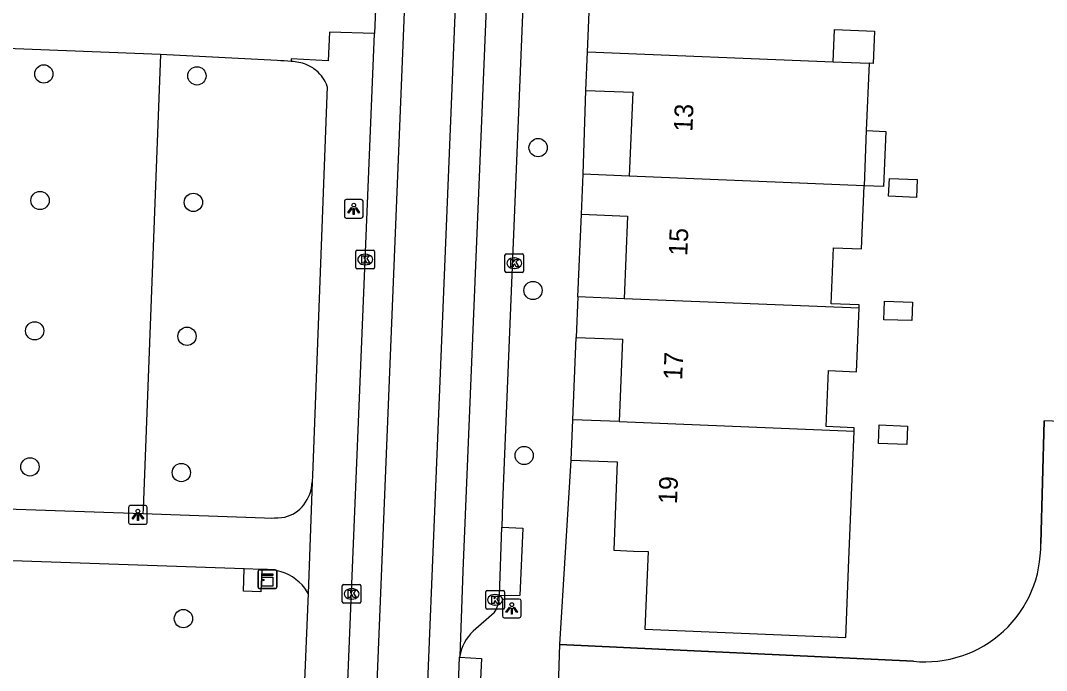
# Model space of a CAD drawing. Extents: x 160787 to 161428, y 386828 to 387483.
# Drawn here: x 161283.9 to 161338.8, y 387172.3 to 387207.1 of the extents above; entities that cross this region are included whole.
import ezdxf

# ---------------------------------------------------------------- set-up
doc = ezdxf.new("R2010")
doc.units = 0
for name, color, linetype in [('IMGEO_Boom', 7, 'Continuous'), ('IMGEO_Groenvoorziening', 7, 'Continuous'), ('IMGEO_Kast', 7, 'Continuous'), ('IMGEO_Kolk', 7, 'Continuous'), ('IMGEO_Lichtpunt', 7, 'Continuous'), ('IMGEO_Muur', 7, 'Continuous'), ('IMGEO_Pand', 7, 'Continuous'), ('IMGEO_Pand_nummerreeks', 7, 'Continuous'), ('IMGEO_Rijbaan_lokaal_gesloten', 7, 'Continuous'), ('IMGEO_Rijbaan_lokaal_open', 7, 'Continuous'), ('IMGEO_Voetpad_open', 7, 'Continuous')]:
    doc.layers.add(name, color=color, linetype=linetype)

msp = doc.modelspace()

# ---------------------------------------------------------------- linework, layer by layer
at = {"layer": 'IMGEO_Boom'}
for centre in [(161285.167, 387204.205), (161293.356, 387204.103), (161311.609, 387200.268), (161284.967, 387197.439), (161293.168, 387197.337), (161311.334, 387192.628), (161284.676, 387190.471), (161292.826, 387190.179), (161310.861, 387183.806), (161284.423, 387183.197), (161292.522, 387182.893), (161292.635, 387175.085)]:
    msp.add_circle(centre, 0.489, dxfattribs=at)
at = {"layer": 'IMGEO_Groenvoorziening'}
msp.add_lwpolyline([(161291.402, 387205.236), (161290.48, 387180.953), (161290.471, 387180.702)], dxfattribs=at)
at = {"layer": 'IMGEO_Kast'}
for p, q in [((161296.626, 387176.762), (161296.626, 387177.603)), ((161296.626, 387177.603), (161296.626, 387176.762)), ((161296.701, 387177.687), (161297.542, 387177.687)), ((161297.542, 387177.687), (161296.701, 387177.687)), ((161297.626, 387177.612), (161297.626, 387176.771)), ((161297.626, 387176.771), (161297.626, 387177.612)), ((161297.551, 387176.687), (161296.71, 387176.687)), ((161296.71, 387176.687), (161297.551, 387176.687))]:
    msp.add_line(p, q, dxfattribs=at)
for points in [[(161296.821, 387177.477), (161297.421, 387177.477), (161297.421, 387177.392), (161296.821, 387177.392), (161296.821, 387177.477)], [(161296.821, 387177.302), (161297.421, 387177.302), (161297.421, 387176.813), (161296.821, 387176.813), (161296.821, 387177.302)]]:
    msp.add_lwpolyline(points, dxfattribs=at)
msp.add_circle((161296.905, 387177.151), 0.0377, dxfattribs=at)
for centre, start, end in [((161296.704, 387177.609), 92.4484, 184.2845), ((161296.704, 387177.609), 92.4484, 184.2845), ((161297.548, 387177.609), 2.4484, 94.2845), ((161297.548, 387177.609), 2.4484, 94.2845), ((161296.704, 387176.765), 182.4484, 274.2845), ((161296.704, 387176.765), 182.4484, 274.2845), ((161297.548, 387176.765), 272.4484, 4.2845), ((161297.548, 387176.765), 272.4484, 4.2845)]:
    msp.add_arc(centre, 0.0779, start, end, dxfattribs=at)
at = {"layer": 'IMGEO_Kolk'}
for p, q in [((161301.933, 387194.783), (161302.785, 387194.783)), ((161301.858, 387193.857), (161301.858, 387194.709)), ((161302.346, 387194.563), (161302.371, 387194.563)), ((161302.859, 387194.709), (161302.859, 387193.857)), ((161309.833, 387193.66), (161309.833, 387194.512)), ((161309.908, 387194.586), (161310.76, 387194.586)), ((161310.321, 387194.366), (161310.346, 387194.366)), ((161310.834, 387194.512), (161310.834, 387193.66)), ((161302.785, 387193.783), (161301.933, 387193.783)), ((161302.369, 387194.003), (161302.344, 387194.003)), ((161310.344, 387193.806), (161310.319, 387193.806)), ((161310.76, 387193.586), (161309.908, 387193.586)), ((161301.132, 387175.979), (161301.132, 387176.831)), ((161301.207, 387176.905), (161302.059, 387176.905)), ((161301.62, 387176.685), (161301.645, 387176.685)), ((161302.133, 387176.831), (161302.133, 387175.979)), ((161301.643, 387176.125), (161301.618, 387176.125)), ((161308.806, 387175.665), (161308.806, 387176.517)), ((161308.881, 387176.591), (161309.733, 387176.591)), ((161309.294, 387176.371), (161309.319, 387176.371)), ((161309.807, 387176.517), (161309.807, 387175.665)), ((161302.059, 387175.905), (161301.207, 387175.905)), ((161309.733, 387175.591), (161308.881, 387175.591)), ((161309.317, 387175.811), (161309.292, 387175.811))]:
    msp.add_line(p, q, dxfattribs=at)
for points in [[(161301.933, 387194.783), (161302.785, 387194.783)], [(161301.858, 387193.857), (161301.858, 387194.709)], [(161302.179, 387194.483), (161302.302, 387194.483), (161302.302, 387194.332), (161302.432, 387194.483), (161302.596, 387194.483), (161302.45, 387194.332), (161302.603, 387194.083), (161302.451, 387194.083), (161302.366, 387194.247), (161302.302, 387194.18), (161302.302, 387194.083), (161302.179, 387194.083), (161302.179, 387194.483)], [(161302.859, 387194.709), (161302.859, 387193.857)], [(161309.833, 387193.66), (161309.833, 387194.512)], [(161309.908, 387194.586), (161310.76, 387194.586)], [(161310.154, 387194.286), (161310.277, 387194.286), (161310.277, 387194.135), (161310.407, 387194.286), (161310.571, 387194.286), (161310.425, 387194.135), (161310.578, 387193.886), (161310.426, 387193.886), (161310.341, 387194.05), (161310.277, 387193.983), (161310.277, 387193.886), (161310.154, 387193.886), (161310.154, 387194.286)], [(161310.834, 387194.512), (161310.834, 387193.66)], [(161302.785, 387193.783), (161301.933, 387193.783)], [(161310.76, 387193.586), (161309.908, 387193.586)], [(161301.132, 387175.979), (161301.132, 387176.831)], [(161301.207, 387176.905), (161302.059, 387176.905)], [(161302.133, 387176.831), (161302.133, 387175.979)], [(161301.453, 387176.605), (161301.576, 387176.605), (161301.576, 387176.454), (161301.706, 387176.605), (161301.87, 387176.605), (161301.724, 387176.454), (161301.877, 387176.205), (161301.725, 387176.205), (161301.64, 387176.369), (161301.576, 387176.302), (161301.576, 387176.205), (161301.453, 387176.205), (161301.453, 387176.605)], [(161308.806, 387175.665), (161308.806, 387176.517)], [(161308.881, 387176.591), (161309.733, 387176.591)], [(161309.127, 387176.291), (161309.25, 387176.291), (161309.25, 387176.14), (161309.38, 387176.291), (161309.544, 387176.291), (161309.398, 387176.14), (161309.551, 387175.891), (161309.399, 387175.891), (161309.314, 387176.055), (161309.25, 387175.988), (161309.25, 387175.891), (161309.127, 387175.891), (161309.127, 387176.291)], [(161309.807, 387176.517), (161309.807, 387175.665)], [(161302.059, 387175.905), (161301.207, 387175.905)], [(161309.733, 387175.591), (161308.881, 387175.591)]]:
    msp.add_lwpolyline(points, dxfattribs=at)
for centre, start, end in [((161301.935, 387194.707), 91.552, 178.448), ((161301.935, 387194.707), 91.552, 178.448), ((161302.783, 387194.707), 1.552, 88.448), ((161302.783, 387194.707), 1.552, 88.448), ((161309.91, 387194.51), 91.552, 178.448), ((161309.91, 387194.51), 91.552, 178.448), ((161310.758, 387194.51), 1.552, 88.448), ((161310.758, 387194.51), 1.552, 88.448), ((161301.935, 387193.859), 181.552, 268.448), ((161301.935, 387193.859), 181.552, 268.448), ((161302.783, 387193.859), 271.552, 358.448), ((161302.783, 387193.859), 271.552, 358.448), ((161309.91, 387193.662), 181.552, 268.448), ((161309.91, 387193.662), 181.552, 268.448), ((161310.758, 387193.662), 271.552, 358.448), ((161310.758, 387193.662), 271.552, 358.448), ((161301.209, 387176.829), 91.552, 178.448), ((161301.209, 387176.829), 91.552, 178.448), ((161302.057, 387176.829), 1.552, 88.448), ((161302.057, 387176.829), 1.552, 88.448), ((161308.883, 387176.515), 91.552, 178.448), ((161308.883, 387176.515), 91.552, 178.448), ((161309.731, 387176.515), 1.552, 88.448), ((161309.731, 387176.515), 1.552, 88.448), ((161301.209, 387175.981), 181.552, 268.448), ((161301.209, 387175.981), 181.552, 268.448), ((161302.057, 387175.981), 271.552, 358.448), ((161302.057, 387175.981), 271.552, 358.448), ((161308.883, 387175.667), 181.552, 268.448), ((161308.883, 387175.667), 181.552, 268.448), ((161309.731, 387175.667), 271.552, 358.448), ((161309.731, 387175.667), 271.552, 358.448)]:
    msp.add_arc(centre, 0.0765, start, end, dxfattribs=at)
for centre, major_axis, ratio, start_param, end_param in [((161302.345, 387194.283), (-0.387, 0.002), 0.722429, 4.712389, 7.853982), ((161302.37, 387194.283), (-0.39, 0.002), 0.717154, 1.570796, 4.712389), ((161310.32, 387194.086), (-0.387, 0.002), 0.722429, 4.712389, 7.853982), ((161310.345, 387194.086), (-0.39, 0.002), 0.717154, 1.570796, 4.712389), ((161301.619, 387176.405), (-0.387, 0.002), 0.722429, 4.712389, 7.853982), ((161301.644, 387176.405), (-0.39, 0.002), 0.717154, 1.570796, 4.712389), ((161309.293, 387176.091), (-0.387, 0.002), 0.722429, 4.712389, 7.853982), ((161309.318, 387176.091), (-0.39, 0.002), 0.717154, 1.570796, 4.712389)]:
    msp.add_ellipse(centre, major_axis=major_axis, ratio=ratio, start_param=start_param, end_param=end_param, dxfattribs=at)
at = {"layer": 'IMGEO_Lichtpunt'}
for p, q in [((161302.147, 387197.491), (161301.339, 387197.491)), ((161302.147, 387197.491), (161301.339, 387197.491)), ((161301.245, 387197.396), (161301.245, 387196.589)), ((161301.245, 387197.396), (161301.245, 387196.589)), ((161302.241, 387196.589), (161302.241, 387197.396)), ((161302.241, 387196.589), (161302.241, 387197.396)), ((161301.339, 387196.495), (161302.147, 387196.495)), ((161301.339, 387196.495), (161302.147, 387196.495)), ((161289.7, 387181.031), (161289.7, 387180.224)), ((161289.7, 387181.031), (161289.7, 387180.224)), ((161290.602, 387181.126), (161289.794, 387181.126)), ((161290.602, 387181.126), (161289.794, 387181.126)), ((161290.696, 387180.224), (161290.696, 387181.031)), ((161290.696, 387180.224), (161290.696, 387181.031)), ((161289.794, 387180.13), (161290.602, 387180.13)), ((161289.794, 387180.13), (161290.602, 387180.13)), ((161310.602, 387176.129), (161309.794, 387176.129)), ((161310.602, 387176.129), (161309.794, 387176.129)), ((161309.7, 387176.034), (161309.7, 387175.227)), ((161309.7, 387176.034), (161309.7, 387175.227)), ((161310.696, 387175.227), (161310.696, 387176.034)), ((161310.696, 387175.227), (161310.696, 387176.034)), ((161309.794, 387175.133), (161310.602, 387175.133)), ((161309.794, 387175.133), (161310.602, 387175.133))]:
    msp.add_line(p, q, dxfattribs=at)
for points in [[(161301.619, 387197.06), (161301.658, 387197.032), (161301.47, 387196.77), (161301.432, 387196.797), (161301.619, 387197.06)], [(161301.721, 387197.012), (161301.768, 387197.012), (161301.768, 387196.69), (161301.721, 387196.69), (161301.721, 387197.012)], [(161301.831, 387197.032), (161301.869, 387197.059), (161302.056, 387196.797), (161302.017, 387196.769), (161301.831, 387197.032)], [(161290.074, 387180.695), (161290.113, 387180.667), (161289.925, 387180.405), (161289.887, 387180.432), (161290.074, 387180.695)], [(161290.176, 387180.647), (161290.223, 387180.647), (161290.223, 387180.325), (161290.176, 387180.325), (161290.176, 387180.647)], [(161290.286, 387180.667), (161290.324, 387180.694), (161290.511, 387180.432), (161290.472, 387180.404), (161290.286, 387180.667)], [(161310.074, 387175.698), (161310.113, 387175.67), (161309.925, 387175.408), (161309.887, 387175.435), (161310.074, 387175.698)], [(161310.176, 387175.65), (161310.223, 387175.65), (161310.223, 387175.328), (161310.176, 387175.328), (161310.176, 387175.65)], [(161310.286, 387175.67), (161310.324, 387175.697), (161310.511, 387175.435), (161310.472, 387175.407), (161310.286, 387175.67)]]:
    msp.add_lwpolyline(points, dxfattribs=at)
for centre in [(161301.744, 387197.194), (161290.199, 387180.829), (161310.199, 387175.832)]:
    msp.add_circle(centre, 0.0994, dxfattribs=at)
for centre, start, end in [((161301.339, 387197.396), 90, 180), ((161301.339, 387197.396), 90, 180), ((161302.147, 387197.396), 0, 90), ((161302.147, 387197.396), 0, 90), ((161301.339, 387196.589), 180, 270), ((161301.339, 387196.589), 180, 270), ((161302.147, 387196.589), 270, 0), ((161302.147, 387196.589), 270, 360), ((161289.794, 387181.031), 90, 180), ((161289.794, 387181.031), 90, 180), ((161290.602, 387181.031), 0, 90), ((161290.602, 387181.031), 0, 90), ((161289.794, 387180.224), 180, 270), ((161289.794, 387180.224), 180, 270), ((161290.602, 387180.224), 270, 0), ((161290.602, 387180.224), 270, 360), ((161309.794, 387176.034), 90, 180), ((161309.794, 387176.034), 90, 180), ((161310.602, 387176.034), 0, 90), ((161310.602, 387176.034), 0, 90), ((161309.794, 387175.227), 180, 270), ((161309.794, 387175.227), 180, 270), ((161310.602, 387175.227), 270, 0), ((161310.602, 387175.227), 270, 360)]:
    msp.add_arc(centre, 0.0946, start, end, dxfattribs=at)
at = {"layer": 'IMGEO_Muur'}
for points in [[(161338.494, 387179.104), (161338.672, 387185.65)], [(161312.774, 387173.707), (161331.682, 387172.803)]]:
    msp.add_lwpolyline(points, dxfattribs=at)
msp.add_arc((161332.302, 387178.965), 6.193, 264.254, 1.2827, dxfattribs=at)
at = {"layer": 'IMGEO_Pand'}
for points in [[(161327.397, 387204.855), (161327.467, 387206.583), (161329.608, 387206.496), (161329.538, 387204.768), (161329.311, 387204.777)], [(161314.162, 387203.325), (161314.246, 387205.391)], [(161314.246, 387205.391), (161327.397, 387204.855)], [(161327.397, 387204.855), (161329.311, 387204.777)], [(161329.311, 387204.777), (161329.164, 387201.177)], [(161314.162, 387203.325), (161316.667, 387203.223), (161316.485, 387198.74)], [(161329.164, 387201.177), (161330.211, 387201.134), (161330.091, 387198.186), (161329.044, 387198.229)], [(161329.164, 387201.177), (161329.044, 387198.229)], [(161313.935, 387196.701), (161314.022, 387198.84)], [(161316.485, 387198.74), (161314.022, 387198.84)], [(161329.044, 387198.229), (161316.485, 387198.74)], [(161331.843, 387197.608), (161330.359, 387197.668), (161330.398, 387198.614), (161331.881, 387198.554), (161331.843, 387197.608)], [(161328.778, 387191.679), (161328.785, 387191.859), (161327.287, 387191.92), (161327.409, 387194.917), (161328.907, 387194.856), (161329.044, 387198.229)], [(161313.935, 387196.701), (161316.398, 387196.601), (161316.219, 387192.188)], [(161313.729, 387192.29), (161313.64, 387190.119)], [(161316.219, 387192.188), (161313.729, 387192.29)], [(161328.778, 387191.679), (161316.219, 387192.188)], [(161331.601, 387191.018), (161330.108, 387191.061), (161330.137, 387192.054), (161331.63, 387192.011), (161331.601, 387191.018)], [(161328.51, 387185.109), (161328.517, 387185.289), (161327.019, 387185.35), (161327.141, 387188.347), (161328.64, 387188.286), (161328.778, 387191.679)], [(161313.64, 387190.119), (161316.125, 387190.018), (161315.946, 387185.62)], [(161313.373, 387183.562), (161313.461, 387185.721)], [(161315.946, 387185.62), (161313.461, 387185.721)], [(161315.946, 387185.62), (161328.51, 387185.109)], [(161331.334, 387184.39), (161329.812, 387184.452), (161329.852, 387185.441), (161331.374, 387185.379), (161331.334, 387184.39)], [(161313.373, 387183.562), (161315.843, 387183.461), (161315.651, 387178.742), (161316.711, 387178.699), (161317.49, 387178.667), (161317.321, 387174.512), (161328.061, 387174.073), (161328.23, 387178.229), (161328.51, 387185.109)]]:
    msp.add_lwpolyline(points, dxfattribs=at)
at = {"layer": 'IMGEO_Rijbaan_lokaal_gesloten'}
for points in [[(161301.395, 387141.166), (161301.931, 387145.4), (161306.48, 387256.955)], [(161309.144, 387256.108), (161302.568, 387095.562), (161301.538, 387070.326)], [(161312.803, 387255.424), (161310.803, 387255.503), (161307.588, 387177.619), (161307.417, 387173.071)], [(161303.08, 387212.018), (161302.849, 387206.365)], [(161298.555, 387102.503), (161299.573, 387126.703), (161302.849, 387206.365)], [(161307.207, 387167.679), (161307.408, 387173.015)], [(161307.417, 387173.071), (161307.408, 387173.015)]]:
    msp.add_lwpolyline(points, dxfattribs=at)
at = {"layer": 'IMGEO_Rijbaan_lokaal_open'}
for points in [[(161302.849, 387206.365), (161300.441, 387206.44), (161300.383, 387204.907), (161298.394, 387205.017), (161298.4, 387204.878)], [(161291.402, 387205.236), (161275.836, 387205.849), (161275.544, 387205.862)], [(161298.4, 387204.878), (161298.222, 387204.891), (161298.031, 387204.902), (161297.84, 387204.91), (161297.649, 387204.917), (161291.402, 387205.236)], [(161379.763, 387183.988), (161338.672, 387185.65), (161338.494, 387179.104)], [(161312.505, 387165.212), (161312.774, 387173.707)], [(161331.682, 387172.803), (161312.774, 387173.707)]]:
    msp.add_lwpolyline(points, dxfattribs=at)
msp.add_arc((161332.302, 387178.965), 6.193, 264.254, 1.2827, dxfattribs=at)
at = {"layer": 'IMGEO_Voetpad_open'}
for points in [[(161312.04, 387237.81), (161311.963, 387236.565), (161309.705, 387181.281), (161309.67, 387179.967)], [(161314.246, 387205.391), (161314.673, 387215.577)], [(161300.331, 387203.529), (161299.547, 387182.734), (161299.523, 387182.375)], [(161314.022, 387198.84), (161314.162, 387203.325)], [(161313.729, 387192.29), (161313.935, 387196.701)], [(161313.461, 387185.721), (161313.64, 387190.119)], [(161312.774, 387173.707), (161313.373, 387183.562)], [(161299.523, 387182.375), (161299.307, 387176.427)], [(161277.953, 387181.13), (161290.471, 387180.702)], [(161290.471, 387180.702), (161296.964, 387180.48), (161297.334, 387180.463)], [(161309.67, 387179.967), (161310.782, 387179.923), (161310.638, 387176.312), (161309.534, 387176.305)], [(161309.534, 387176.305), (161309.67, 387179.967)], [(161295.888, 387177.746), (161280.89, 387178.267)], [(161296.822, 387177.713), (161296.78, 387176.514), (161295.847, 387176.547), (161295.888, 387177.746)], [(161296.822, 387177.713), (161295.888, 387177.746)], [(161299.307, 387176.427), (161299.252, 387176.525), (161299.125, 387176.709), (161298.982, 387176.882), (161298.824, 387177.04), (161298.653, 387177.184), (161298.469, 387177.313), (161298.275, 387177.424), (161298.072, 387177.518), (161297.861, 387177.593), (161297.644, 387177.648), (161297.423, 387177.685), (161297.2, 387177.701), (161297.141, 387177.702), (161296.822, 387177.713)], [(161299.307, 387176.427), (161296.512, 387109.859)], [(161309.25, 387175.385), (161308.134, 387174.418)], [(161307.408, 387173.015), (161308.576, 387172.951), (161308.334, 387167.724), (161307.207, 387167.679)]]:
    msp.add_lwpolyline(points, dxfattribs=at)
for centre, radius, start, end in [((161298.185, 387201.79), 3.095, 70.7831, 86.022), ((161298.512, 387202.974), 1.871, 48.8356, 68.3053), ((161298.415, 387202.841), 2.036, 19.7587, 49.2469), ((161297.418, 387182.473), 2.107, 321.9743, 357.3328), ((161297.649, 387182.265), 1.797, 282.9333, 322.6781), ((161297.25, 387186.832), 6.37, 270.7548, 277.2233), ((161307.982, 387176.28), 1.552, 324.7781, 0.9114), ((161309.816, 387172.659), 2.434, 133.7035, 170.2443)]:
    msp.add_arc(centre, radius, start, end, dxfattribs=at)

# ---------------------------------------------------------------- texts
at = {"layer": 'IMGEO_Pand_nummerreeks'}
for s, p in [('13', (161319.86, 387201.1)), ('15', (161319.585, 387194.464)), ('17', (161319.31, 387187.827)), ('19', (161319.035, 387181.19))]:
    msp.add_text(s, height=1, rotation=87.6282, dxfattribs=at).set_placement(p)

doc.saveas('drawing.dxf')
